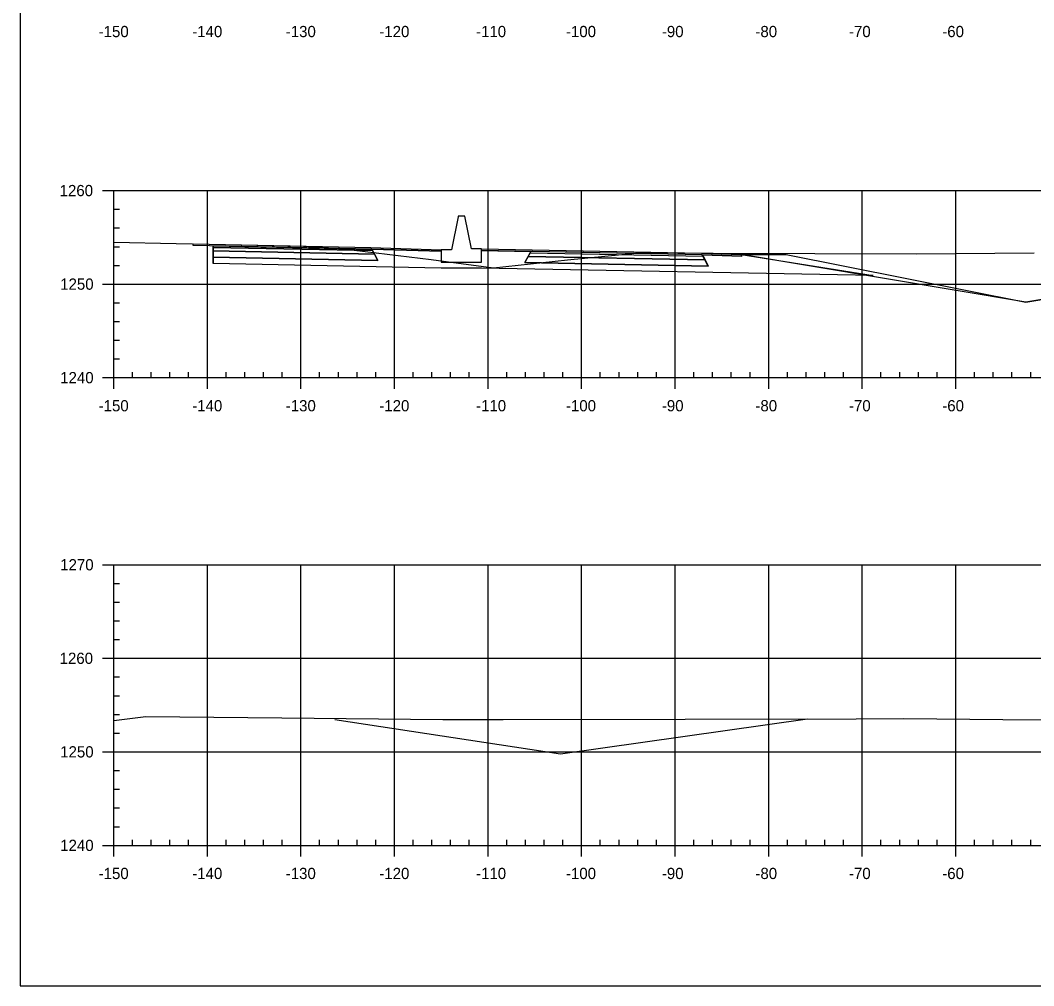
# Model space of a CAD drawing. Extents: x 659657 to 668193, y 633084 to 648639.
# Drawn here: x 666802.5 to 666910.8, y 643502.4 to 643605.6 of the extents above; entities that cross this region are included whole.
import ezdxf

# ---------------------------------------------------------------- set-up
doc = ezdxf.new("R2010")
doc.units = 0
for name, color, linetype in [('Default', 7, 'Continuous'), ('R_Axis', 7, 'Continuous'), ('R_Axis Annot', 7, 'Continuous'), ('R_Exist Surface', 7, 'Continuous'), ('R_Fin Surface', 7, 'Continuous'), ('R_Grid', 7, 'Continuous'), ('R_Sub Surface', 7, 'Continuous'), ('T_SIGNAL CONTROL CABINET', 7, 'Continuous'), ('TEMP_SIGNAL_HEAD_STAGE 5', 7, 'Continuous')]:
    doc.layers.add(name, color=color, linetype=linetype)

msp = doc.modelspace()

# ---------------------------------------------------------------- linework, layer by layer
for points in [[(666847.51, 643581.07), (666847.51, 643579.74), (666851.81, 643579.74), (666851.81, 643581.15), (666850.74, 643581.15), (666850.02, 643584.65), (666849.3, 643584.65), (666849.3, 643584.57), (666848.59, 643581.07)], [(666820.98, 643581.7), (666839.99, 643581.31), (666847.51, 643581.07), (666847.51, 643580.9), (666840.08, 643581.14), (666820.98, 643581.53)], [(666851.81, 643581.15), (666875.32, 643580.7), (666879.55, 643580.54), (666879.64, 643580.37), (666875.41, 643580.53), (666851.81, 643580.99)]]:
    msp.add_lwpolyline(points, close=True)
at = {"layer": 'Default'}
msp.add_lwpolyline([(666879.56, 643580.54), (666880.85, 643580.55), (666884.39, 643580.57), (666910.01, 643575.47), (666917.45, 643576.71), (666951.01, 643582.3), (666955.01, 643581.97), (666970.01, 643580.72), (666976.01, 643580.22), (667000.01, 643576.22), (667007.29, 643573.8), (667020.18, 643578.09)], dxfattribs=at)
at = {"layer": 'R_Axis'}
for p, q in [((666811.31, 643587.39), (666813.71, 643587.39)), ((666812.51, 643567.39), (666812.51, 643587.39)), ((666812.51, 643585.39), (666813.11, 643585.39)), ((666812.51, 643583.39), (666813.11, 643583.39)), ((666812.51, 643581.39), (666813.11, 643581.39)), ((666812.51, 643579.39), (666813.11, 643579.39)), ((666811.31, 643577.39), (666813.71, 643577.39)), ((666812.51, 643575.39), (666813.11, 643575.39)), ((666812.51, 643573.39), (666813.11, 643573.39)), ((666812.51, 643571.39), (666813.11, 643571.39)), ((666812.51, 643569.39), (666813.11, 643569.39)), ((666812.51, 643566.19), (666812.51, 643568.59)), ((666814.51, 643567.39), (666814.51, 643567.99)), ((666816.51, 643567.39), (666816.51, 643567.99)), ((666818.51, 643567.39), (666818.51, 643567.99)), ((666820.51, 643567.39), (666820.51, 643567.99)), ((666822.51, 643566.19), (666822.51, 643568.59)), ((666824.51, 643567.39), (666824.51, 643567.99)), ((666826.51, 643567.39), (666826.51, 643567.99)), ((666828.51, 643567.39), (666828.51, 643567.99)), ((666830.51, 643567.39), (666830.51, 643567.99)), ((666832.51, 643566.19), (666832.51, 643568.59)), ((666834.51, 643567.39), (666834.51, 643567.99)), ((666836.51, 643567.39), (666836.51, 643567.99)), ((666838.51, 643567.39), (666838.51, 643567.99)), ((666840.51, 643567.39), (666840.51, 643567.99)), ((666842.51, 643566.19), (666842.51, 643568.59)), ((666844.51, 643567.39), (666844.51, 643567.99)), ((666846.51, 643567.39), (666846.51, 643567.99)), ((666848.51, 643567.39), (666848.51, 643567.99)), ((666850.51, 643567.39), (666850.51, 643567.99)), ((666852.51, 643566.19), (666852.51, 643568.59)), ((666854.51, 643567.39), (666854.51, 643567.99)), ((666856.51, 643567.39), (666856.51, 643567.99)), ((666858.51, 643567.39), (666858.51, 643567.99)), ((666860.51, 643567.39), (666860.51, 643567.99)), ((666862.51, 643566.19), (666862.51, 643568.59)), ((666864.51, 643567.39), (666864.51, 643567.99)), ((666866.51, 643567.39), (666866.51, 643567.99)), ((666868.51, 643567.39), (666868.51, 643567.99)), ((666870.51, 643567.39), (666870.51, 643567.99)), ((666872.51, 643566.19), (666872.51, 643568.59)), ((666874.51, 643567.39), (666874.51, 643567.99)), ((666876.51, 643567.39), (666876.51, 643567.99)), ((666878.51, 643567.39), (666878.51, 643567.99)), ((666880.51, 643567.39), (666880.51, 643567.99)), ((666882.51, 643566.19), (666882.51, 643568.59)), ((666884.51, 643567.39), (666884.51, 643567.99)), ((666886.51, 643567.39), (666886.51, 643567.99)), ((666888.51, 643567.39), (666888.51, 643567.99)), ((666890.51, 643567.39), (666890.51, 643567.99)), ((666892.51, 643566.19), (666892.51, 643568.59)), ((666894.51, 643567.39), (666894.51, 643567.99)), ((666896.51, 643567.39), (666896.51, 643567.99)), ((666898.51, 643567.39), (666898.51, 643567.99)), ((666900.51, 643567.39), (666900.51, 643567.99)), ((666902.51, 643566.19), (666902.51, 643568.59)), ((666904.51, 643567.39), (666904.51, 643567.99)), ((666906.51, 643567.39), (666906.51, 643567.99)), ((666908.51, 643567.39), (666908.51, 643567.99)), ((666910.51, 643567.39), (666910.51, 643567.99)), ((666811.31, 643567.39), (666813.71, 643567.39)), ((666812.51, 643567.39), (667112.51, 643567.39)), ((666811.31, 643547.39), (666813.71, 643547.39)), ((666812.51, 643517.39), (666812.51, 643547.39)), ((666812.51, 643545.39), (666813.11, 643545.39)), ((666812.51, 643543.39), (666813.11, 643543.39)), ((666812.51, 643541.39), (666813.11, 643541.39)), ((666812.51, 643539.39), (666813.11, 643539.39)), ((666811.31, 643537.39), (666813.71, 643537.39)), ((666812.51, 643535.39), (666813.11, 643535.39)), ((666812.51, 643533.39), (666813.11, 643533.39)), ((666812.51, 643531.39), (666813.11, 643531.39)), ((666812.51, 643529.39), (666813.11, 643529.39)), ((666811.31, 643527.39), (666813.71, 643527.39)), ((666812.51, 643525.39), (666813.11, 643525.39)), ((666812.51, 643523.39), (666813.11, 643523.39)), ((666812.51, 643521.39), (666813.11, 643521.39)), ((666812.51, 643519.39), (666813.11, 643519.39)), ((666812.51, 643516.19), (666812.51, 643518.59)), ((666814.51, 643517.39), (666814.51, 643517.99)), ((666816.51, 643517.39), (666816.51, 643517.99)), ((666818.51, 643517.39), (666818.51, 643517.99)), ((666820.51, 643517.39), (666820.51, 643517.99)), ((666822.51, 643516.19), (666822.51, 643518.59)), ((666824.51, 643517.39), (666824.51, 643517.99)), ((666826.51, 643517.39), (666826.51, 643517.99)), ((666828.51, 643517.39), (666828.51, 643517.99)), ((666830.51, 643517.39), (666830.51, 643517.99)), ((666832.51, 643516.19), (666832.51, 643518.59)), ((666834.51, 643517.39), (666834.51, 643517.99)), ((666836.51, 643517.39), (666836.51, 643517.99)), ((666838.51, 643517.39), (666838.51, 643517.99)), ((666840.51, 643517.39), (666840.51, 643517.99)), ((666842.51, 643516.19), (666842.51, 643518.59)), ((666844.51, 643517.39), (666844.51, 643517.99)), ((666846.51, 643517.39), (666846.51, 643517.99)), ((666848.51, 643517.39), (666848.51, 643517.99)), ((666850.51, 643517.39), (666850.51, 643517.99)), ((666852.51, 643516.19), (666852.51, 643518.59)), ((666854.51, 643517.39), (666854.51, 643517.99)), ((666856.51, 643517.39), (666856.51, 643517.99)), ((666858.51, 643517.39), (666858.51, 643517.99)), ((666860.51, 643517.39), (666860.51, 643517.99)), ((666862.51, 643516.19), (666862.51, 643518.59)), ((666864.51, 643517.39), (666864.51, 643517.99)), ((666866.51, 643517.39), (666866.51, 643517.99)), ((666868.51, 643517.39), (666868.51, 643517.99)), ((666870.51, 643517.39), (666870.51, 643517.99)), ((666872.51, 643516.19), (666872.51, 643518.59)), ((666874.51, 643517.39), (666874.51, 643517.99)), ((666876.51, 643517.39), (666876.51, 643517.99)), ((666878.51, 643517.39), (666878.51, 643517.99)), ((666880.51, 643517.39), (666880.51, 643517.99)), ((666882.51, 643516.19), (666882.51, 643518.59)), ((666884.51, 643517.39), (666884.51, 643517.99)), ((666886.51, 643517.39), (666886.51, 643517.99)), ((666888.51, 643517.39), (666888.51, 643517.99)), ((666890.51, 643517.39), (666890.51, 643517.99)), ((666892.51, 643516.19), (666892.51, 643518.59)), ((666894.51, 643517.39), (666894.51, 643517.99)), ((666896.51, 643517.39), (666896.51, 643517.99)), ((666898.51, 643517.39), (666898.51, 643517.99)), ((666900.51, 643517.39), (666900.51, 643517.99)), ((666902.51, 643516.19), (666902.51, 643518.59)), ((666904.51, 643517.39), (666904.51, 643517.99)), ((666906.51, 643517.39), (666906.51, 643517.99)), ((666908.51, 643517.39), (666908.51, 643517.99)), ((666910.51, 643517.39), (666910.51, 643517.99)), ((666811.31, 643517.39), (666813.71, 643517.39)), ((666812.51, 643517.39), (667112.51, 643517.39))]:
    msp.add_line(p, q, dxfattribs=at)
at = {"layer": 'R_Exist Surface'}
for points in [[(666812.51, 643581.87), (666819.17, 643581.74), (666824.46, 643581.63), (666832.77, 643581.45), (666836, 643581.22), (666837.01, 643581.16), (666846.42, 643580.02), (666853.11, 643579.14), (666861.02, 643579.99), (666869, 643580.78), (666876.57, 643580.7), (666898.32, 643580.61), (666910.88, 643580.74)], [(666812.51, 643530.74), (666815.93, 643531.18), (666830.46, 643531.04), (666847.68, 643530.85), (666854.14, 643530.85), (666873.58, 643530.89), (666891.86, 643530.93), (666896.96, 643530.94), (666907.53, 643530.85), (666918.42, 643530.78)]]:
    msp.add_lwpolyline(points, dxfattribs=at)
at = {"layer": 'R_Fin Surface'}
for points in [[(666840.08, 643581.14), (666840.17, 643580.97), (666823.13, 643581.31), (666823.13, 643581.49)], [(666823.13, 643581.31), (666840.17, 643580.97), (666840.37, 643580.59), (666823.13, 643580.93)], [(666823.13, 643580.93), (666840.37, 643580.59), (666840.73, 643579.92), (666823.13, 643580.27)], [(666875.41, 643580.53), (666857.1, 643580.88), (666857.01, 643580.72), (666875.5, 643580.37)], [(666856.81, 643580.35), (666875.7, 643579.99), (666876.05, 643579.31), (666856.45, 643579.69)], [(666857.01, 643580.72), (666875.5, 643580.37), (666875.7, 643579.99), (666856.81, 643580.35)]]:
    msp.add_lwpolyline(points, close=True, dxfattribs=at)
at = {"layer": 'R_Grid'}
for p, q in [((666812.51, 643587.39), (667112.51, 643587.39)), ((666812.51, 643567.39), (666812.51, 643587.39)), ((666822.51, 643567.39), (666822.51, 643587.39)), ((666832.51, 643567.39), (666832.51, 643587.39)), ((666842.51, 643567.39), (666842.51, 643587.39)), ((666852.51, 643567.39), (666852.51, 643587.39)), ((666862.51, 643567.39), (666862.51, 643587.39)), ((666872.51, 643567.39), (666872.51, 643587.39)), ((666882.51, 643567.39), (666882.51, 643587.39)), ((666892.51, 643567.39), (666892.51, 643587.39)), ((666902.51, 643567.39), (666902.51, 643587.39)), ((666812.51, 643577.39), (667112.51, 643577.39)), ((666812.51, 643567.39), (667112.51, 643567.39)), ((666812.51, 643547.39), (667112.51, 643547.39)), ((666812.51, 643517.39), (666812.51, 643547.39)), ((666822.51, 643517.39), (666822.51, 643547.39)), ((666832.51, 643517.39), (666832.51, 643547.39)), ((666842.51, 643517.39), (666842.51, 643547.39)), ((666852.51, 643517.39), (666852.51, 643547.39)), ((666862.51, 643517.39), (666862.51, 643547.39)), ((666872.51, 643517.39), (666872.51, 643547.39)), ((666882.51, 643517.39), (666882.51, 643547.39)), ((666892.51, 643517.39), (666892.51, 643547.39)), ((666902.51, 643517.39), (666902.51, 643547.39)), ((666812.51, 643537.39), (667112.51, 643537.39)), ((666812.51, 643527.39), (667112.51, 643527.39)), ((666812.51, 643517.39), (667112.51, 643517.39))]:
    msp.add_line(p, q, dxfattribs=at)
at = {"layer": 'R_Sub Surface'}
msp.add_lwpolyline([(666823.13, 643580.27), (666840.73, 643579.92), (666840.08, 643581.14), (666847.51, 643580.9), (666847.51, 643579.74), (666851.81, 643579.74), (666851.81, 643580.99), (666857.1, 643580.88), (666856.45, 643579.69), (666876.05, 643579.31), (666875.41, 643580.53), (666879.64, 643580.37), (666879.55, 643580.54), (666893.69, 643578.31), (666851.81, 643579.11), (666847.51, 643579.11), (666823.13, 643579.6)], close=True, dxfattribs=at)
at = {"layer": 'T_SIGNAL CONTROL CABINET'}
msp.add_lwpolyline([(666802.51, 643502.39), (667142.51, 643502.39), (667142.51, 643722.39), (666802.51, 643722.39)], close=True, dxfattribs=at)
at = {"layer": 'TEMP_SIGNAL_HEAD_STAGE 5'}
for points in [[(666951.01, 643582.3), (666910.01, 643575.47), (666879.56, 643580.54)], [(666823.13, 643581.49), (666823.13, 643579.6)], [(666836.14, 643530.84), (666860.25, 643527.18), (666860.25, 643527.18), (666886.65, 643530.92)]]:
    msp.add_lwpolyline(points, dxfattribs=at)

# ---------------------------------------------------------------- texts
at = {"layer": 'R_Axis Annot'}
for s, p in [('-150', (666810.89, 643603.79)), ('-140', (666820.89, 643603.79)), ('-130', (666830.89, 643603.79)), ('-120', (666840.89, 643603.79)), ('-110', (666851.23, 643603.79)), ('-100', (666860.84, 643603.79)), ('-90', (666871.09, 643603.79)), ('-80', (666881.09, 643603.79)), ('-70', (666891.09, 643603.79)), ('-60', (666901.06, 643603.79)), ('1260', (666806.72, 643586.79)), ('1250', (666806.78, 643576.79)), ('1240', (666806.78, 643566.79)), ('-150', (666810.89, 643563.79)), ('-140', (666820.89, 643563.79)), ('-130', (666830.89, 643563.79)), ('-120', (666840.89, 643563.79)), ('-110', (666851.23, 643563.79)), ('-100', (666860.84, 643563.79)), ('-90', (666871.09, 643563.79)), ('-80', (666881.09, 643563.79)), ('-70', (666891.09, 643563.79)), ('-60', (666901.06, 643563.79)), ('1270', (666806.78, 643546.79)), ('1260', (666806.72, 643536.79)), ('1250', (666806.78, 643526.79)), ('1240', (666806.78, 643516.79)), ('-150', (666810.89, 643513.79)), ('-140', (666820.89, 643513.79)), ('-130', (666830.89, 643513.79)), ('-120', (666840.89, 643513.79)), ('-110', (666851.23, 643513.79)), ('-100', (666860.84, 643513.79)), ('-90', (666871.09, 643513.79)), ('-80', (666881.09, 643513.79)), ('-70', (666891.09, 643513.79)), ('-60', (666901.06, 643513.79))]:
    msp.add_text(s, height=1.2, dxfattribs=at).set_placement(p)

doc.saveas('drawing.dxf')
